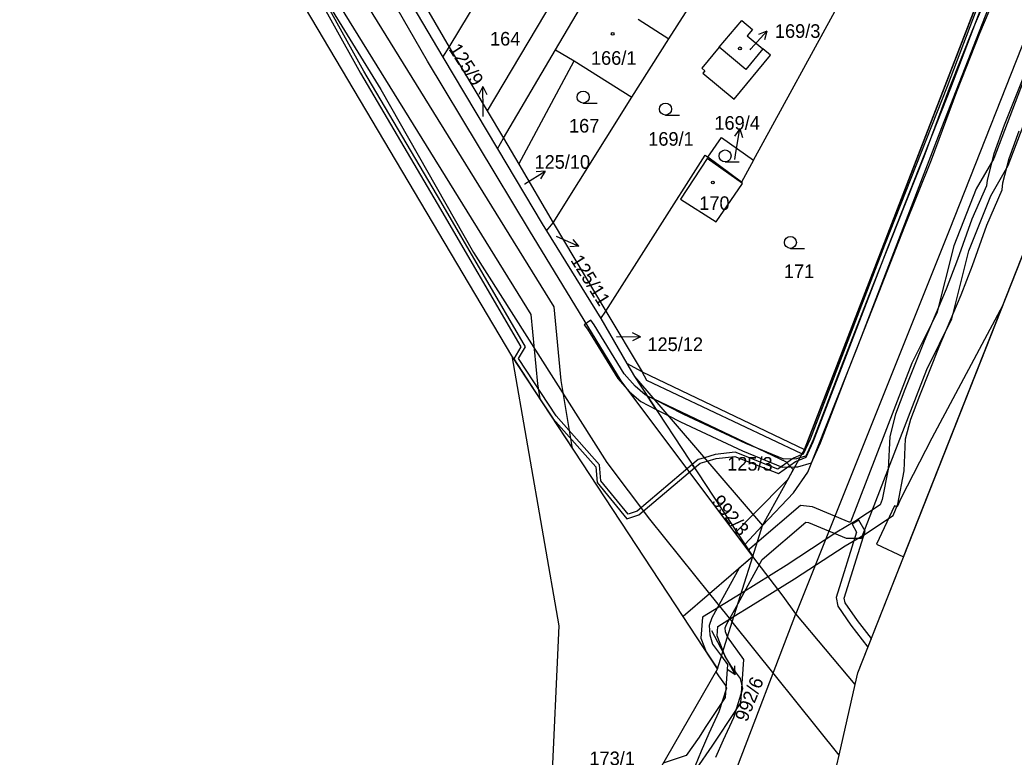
# Model space of a CAD drawing. Extents: x -757266 to -753360, y -1162585 to -1157740.
# Drawn here: x -754852.2 to -754727.9, y -1161970.4 to -1161878.2 of the extents above; entities that cross this region are included whole.
import ezdxf

# ---------------------------------------------------------------- set-up
doc = ezdxf.new("R2010")
doc.units = 0
for name, color, linetype in [('Hranice kat_území', 7, 'Continuous'), ('Hranice parcel', 7, 'Continuous'), ('Parcelní čísla', 7, 'Continuous'), ('Pop  PČ popisy', 7, 'Continuous'), ('Poz předměty', 7, 'Continuous'), ('Vnitřní kresba', 7, 'Continuous'), ('Věcná břemena k části', 7, 'Continuous'), ('Značky budov', 7, 'Continuous'), ('Značky kultur', 7, 'Continuous')]:
    doc.layers.add(name, color=color, linetype=linetype)

msp = doc.modelspace()

# ---------------------------------------------------------------- linework, layer by layer
at = {"layer": 'Hranice kat_území'}
msp.add_lwpolyline([(-754750.32, -1161972.64), (-754749.74, -1161970.12), (-754747.74, -1161961.29), (-754747.41, -1161959.83), (-754718.58, -1161886.73)], dxfattribs=at)
at = {"layer": 'Hranice parcel'}
for p, q in [((-754813.2, -1161859.46), (-754799.29, -1161882.83)), ((-754760.45, -1161895.73), (-754745.52, -1161868.38)), ((-754798.49, -1161881.58), (-754792.56, -1161871.65)), ((-754754.1, -1161931.89), (-754731.59, -1161873.64)), ((-754799.29, -1161882.83), (-754798.49, -1161881.58)), ((-754798.49, -1161881.58), (-754793.74, -1161889.55)), ((-754799.29, -1161882.83), (-754792.47, -1161894.28)), ((-754747.41, -1161959.83), (-754718.58, -1161886.73)), ((-754785.52, -1161903.56), (-754775.69, -1161887.84)), ((-754793.74, -1161889.55), (-754791.71, -1161892.97)), ((-754792.47, -1161894.28), (-754791.71, -1161892.97)), ((-754791.71, -1161892.97), (-754789.8, -1161896.23)), ((-754789.8, -1161896.23), (-754785.52, -1161903.56)), ((-754786.32, -1161904.57), (-754785.52, -1161903.56)), ((-754785.52, -1161903.56), (-754778.9, -1161914.6)), ((-754786.32, -1161904.57), (-754779.53, -1161915.51)), ((-754779.53, -1161915.51), (-754778.9, -1161914.6)), ((-754778.9, -1161914.6), (-754774.38, -1161922.19)), ((-754779.53, -1161915.51), (-754776.28, -1161921.13)), ((-754769.25, -1161952.8), (-754790.69, -1161920.17)), ((-754774.38, -1161922.19), (-754776.28, -1161921.13)), ((-754776.28, -1161921.13), (-754775.33, -1161922.76)), ((-754774.38, -1161922.19), (-754754.1, -1161931.89)), ((-754775.33, -1161922.76), (-754759.34, -1161941.39)), ((-754775.33, -1161922.76), (-754760.56, -1161945.27)), ((-754759.34, -1161941.39), (-754754.1, -1161931.89)), ((-754760.56, -1161945.27), (-754759.34, -1161941.39)), ((-754764.95, -1161959.34), (-754769.25, -1161952.8))]:
    msp.add_line(p, q, dxfattribs=at)
for points in [[(-754790.69, -1161920.17), (-754823.33, -1161865.1), (-754831.37, -1161854.01), (-754842.43, -1161841.79), (-754855.01, -1161828.87), (-754953.69, -1161741.58)], [(-754812.09, -1161857.83), (-754803.59, -1161872.79), (-754798.49, -1161881.58)], [(-754791.71, -1161892.97), (-754785.2, -1161881.91), (-754782.63, -1161877.54), (-754780.81, -1161874.45), (-754779.48, -1161872.18), (-754778.04, -1161869.74)], [(-754792.56, -1161871.65), (-754785.56, -1161875.75), (-754793.74, -1161889.55)], [(-754775.69, -1161887.84), (-754771.06, -1161880.55), (-754767.56, -1161875.03), (-754765.9, -1161872.42)], [(-754761.24, -1161880.16), (-754759.27, -1161881.81), (-754761.41, -1161884.36), (-754764.73, -1161881.6), (-754761.92, -1161878.26), (-754760.59, -1161879.39), (-754761.24, -1161880.16)], [(-754789.8, -1161896.23), (-754782.9, -1161883.31), (-754775.69, -1161887.84)], [(-754766.16, -1161895.35), (-754764.47, -1161892.88), (-754760.45, -1161895.73)], [(-754792.47, -1161894.28), (-754786.88, -1161903.67), (-754786.32, -1161904.57)], [(-754778.9, -1161914.6), (-754766.52, -1161895.09), (-754766.16, -1161895.35)], [(-754765.12, -1161903.44), (-754761.83, -1161898.63), (-754766.26, -1161895.5), (-754769.57, -1161900.59), (-754765.12, -1161903.44)], [(-754760.45, -1161895.73), (-754761.94, -1161898.46), (-754766.16, -1161895.35)], [(-754790.69, -1161920.17), (-754784.8, -1161953.94), (-754785.77, -1161974.89), (-754795.69, -1162003.82), (-754808.6, -1162035.49), (-754813.58, -1162046.15), (-754815.21, -1162048.8)], [(-754760.56, -1161945.27), (-754765.94, -1161949.93), (-754769.25, -1161952.8)], [(-754764.95, -1161959.34), (-754763.11, -1161953.46), (-754760.56, -1161945.27)], [(-754764.95, -1161959.34), (-754780.44, -1161986.21), (-754801.36, -1162036.63)], [(-754750.32, -1161972.64), (-754749.74, -1161970.12), (-754747.74, -1161961.29), (-754747.41, -1161959.83)]]:
    msp.add_lwpolyline(points, dxfattribs=at)
at = {"layer": 'Pop  PČ popisy'}
for p, q in [((-754760.78, -1161881.81), (-754758.772, -1161879.58)), ((-754758.772, -1161879.58), (-754759.814, -1161879.989)), ((-754758.772, -1161879.58), (-754759.07, -1161880.659)), ((-754760.89, -1161881.93), (-754760.78, -1161881.81)), ((-754794.312, -1161886.509), (-754794.796, -1161887.52)), ((-754794.26, -1161889.51), (-754794.312, -1161886.509)), ((-754794.312, -1161886.509), (-754793.794, -1161887.502)), ((-754794.25, -1161890.27), (-754794.26, -1161889.51)), ((-754762.181, -1161891.806), (-754762.832, -1161892.717)), ((-754762.65, -1161894.77), (-754762.181, -1161891.806)), ((-754762.181, -1161891.806), (-754761.843, -1161892.873)), ((-754762.8, -1161895.64), (-754762.65, -1161894.77)), ((-754789.04, -1161898.67), (-754786.495, -1161897.08)), ((-754786.495, -1161897.08), (-754787.61, -1161897.186)), ((-754786.495, -1161897.08), (-754787.079, -1161898.035)), ((-754789.07, -1161898.69), (-754789.04, -1161898.67)), ((-754785.13, -1161905.23), (-754785.05, -1161905.27)), ((-754785.05, -1161905.27), (-754782.308, -1161906.491)), ((-754782.308, -1161906.491), (-754783.02, -1161905.626)), ((-754782.308, -1161906.491), (-754783.427, -1161906.541)), ((-754774.579, -1161917.822), (-754775.572, -1161917.304)), ((-754777.58, -1161917.77), (-754774.579, -1161917.822)), ((-754774.579, -1161917.822), (-754775.59, -1161918.306)), ((-754765.69, -1161954.53), (-754764.17, -1161957.43)), ((-754764.17, -1161957.43), (-754762.761, -1161960.08)), ((-754762.761, -1161960.08), (-754763.673, -1161959.431)), ((-754762.761, -1161960.08), (-754762.789, -1161958.96))]:
    msp.add_line(p, q, dxfattribs=at)
at = {"layer": 'Poz předměty'}
for p, q in [((-754684.25, -1161773.32), (-754736, -1161904.52)), ((-754736, -1161904.52), (-754755.18, -1161952.44)), ((-754762.88, -1161972.64), (-754755.18, -1161952.44))]:
    msp.add_line(p, q, dxfattribs=at)
at = {"layer": 'Vnitřní kresba'}
for p, q in [((-754821.11, -1161863.98), (-754807.06, -1161886.86)), ((-754801.2, -1161883.32), (-754806, -1161875.03)), ((-754774.88, -1161878.09), (-754771.06, -1161880.55)), ((-754785.2, -1161881.91), (-754782.9, -1161883.31)), ((-754764.73, -1161881.6), (-754766.92, -1161884.22)), ((-754758.32, -1161882.6), (-754759.27, -1161881.81)), ((-754788.45, -1161904.52), (-754801.2, -1161883.32)), ((-754762.86, -1161888.1), (-754758.32, -1161882.6)), ((-754766.92, -1161884.22), (-754766.53, -1161884.54)), ((-754766.53, -1161884.54), (-754766.81, -1161884.84)), ((-754766.81, -1161884.84), (-754762.86, -1161888.1)), ((-754807.06, -1161886.86), (-754795.46, -1161907.28)), ((-754777, -1161923.33), (-754788.45, -1161904.52)), ((-754795.46, -1161907.28), (-754778.8, -1161933.52)), ((-754760.56, -1161945.27), (-754777, -1161923.33)), ((-754778.8, -1161933.52), (-754773.44, -1161940.6)), ((-754773.44, -1161940.6), (-754765.94, -1161949.93)), ((-754756.74, -1161950.25), (-754760.56, -1161945.27)), ((-754765.94, -1161949.93), (-754763.11, -1161953.46)), ((-754755.18, -1161952.44), (-754756.74, -1161950.25)), ((-754747.74, -1161961.29), (-754755.18, -1161952.44)), ((-754749.74, -1161970.12), (-754763.11, -1161953.46))]:
    msp.add_line(p, q, dxfattribs=at)
at = {"layer": 'Věcná břemena k části'}
for points in [[(-755000.56, -1161691.1), (-754866.29, -1161810.04), (-754834.82, -1161839.85), (-754788.28, -1161915.03), (-754787.47, -1161923.67), (-754787.16, -1161925.55), (-754783.07, -1161931.76), (-754784.49, -1161923.29), (-754785.36, -1161914.05), (-754832.48, -1161837.94), (-754864.27, -1161807.82), (-754998.15, -1161689.22)], [(-754710.18, -1161817.66), (-754728.5, -1161864.92), (-754731.59, -1161873.64), (-754754.1, -1161931.89), (-754754.41, -1161932.45), (-754773.79, -1161923.28), (-754774.38, -1161922.19), (-754776.28, -1161921.13), (-754775.33, -1161922.76), (-754773.74, -1161925.19), (-754772.91, -1161925.58), (-754756.36, -1161933.45), (-754755.48, -1161934.39), (-754756.18, -1161935.66), (-754760.5, -1161940.04), (-754762.59, -1161942.17), (-754761.54, -1161943.78), (-754759.34, -1161941.39), (-754755.44, -1161937.32), (-754753.65, -1161934.74), (-754747.54, -1161919.33), (-754736.9, -1161891.63), (-754726.76, -1161865.59)], [(-754816.58, -1161872.22), (-754809.61, -1161884.83), (-754799.99, -1161901.15), (-754789.54, -1161919.07), (-754790.44, -1161920.55), (-754787.16, -1161925.55), (-754785.49, -1161928.08), (-754780.18, -1161934.05), (-754780.02, -1161936.01), (-754776.29, -1161940.55), (-754774.8, -1161940.06), (-754767.83, -1161934.19), (-754768.11, -1161933.77), (-754775.02, -1161939.6), (-754776.13, -1161939.97), (-754779.53, -1161935.82), (-754779.7, -1161933.83), (-754785.15, -1161927.69), (-754789.85, -1161920.53), (-754788.96, -1161919.06), (-754799.57, -1161900.89), (-754809.17, -1161884.59), (-754816.08, -1161872.1)], [(-754730.94, -1161874.38), (-754733.09, -1161879.44), (-754735.99, -1161886.76), (-754739.16, -1161895.31), (-754742.45, -1161903.59), (-754746.07, -1161912.78), (-754749.51, -1161921.57), (-754752.99, -1161930.67), (-754753.93, -1161932.73), (-754754.69, -1161932.95), (-754755.07, -1161933.06), (-754756.68, -1161933.1), (-754761.43, -1161931.14), (-754769.16, -1161927.53), (-754772.85, -1161925.65), (-754773.72, -1161925.21), (-754772.62, -1161926.89), (-754771.14, -1161927.65), (-754769.6, -1161928.43), (-754761.83, -1161932.06), (-754756.86, -1161934.1), (-754755.3, -1161934.07), (-754754.91, -1161934.06), (-754753.21, -1161933.57), (-754752.07, -1161931.05), (-754748.57, -1161921.93), (-754745.13, -1161913.14), (-754741.53, -1161903.95), (-754738.22, -1161895.67), (-754735.05, -1161887.12), (-754732.17, -1161879.82), (-754729.68, -1161873.98)], [(-754731.81, -1161874.85), (-754736.26, -1161886.5), (-754744.07, -1161906.36), (-754753.37, -1161930.59), (-754754.24, -1161932.48), (-754754.48, -1161932.58), (-754755.47, -1161932.98), (-754757.42, -1161934.34), (-754762.74, -1161932.24), (-754765.23, -1161932.54), (-754766.6, -1161932.93), (-754767.38, -1161933.15), (-754768.11, -1161933.77), (-754767.83, -1161934.19), (-754767.14, -1161933.61), (-754766.24, -1161933.35), (-754765.13, -1161933.03), (-754762.79, -1161932.76), (-754757.35, -1161934.9), (-754755.22, -1161933.41), (-754754.86, -1161933.26), (-754753.86, -1161932.86), (-754752.98, -1161930.96), (-754743.61, -1161906.54), (-754735.8, -1161886.68), (-754731.31, -1161874.93)], [(-754723.85, -1161878.32), (-754730.4, -1161895.51), (-754732.6, -1161899.3), (-754735.42, -1161906.45), (-754737.53, -1161914.86), (-754740.64, -1161921.09), (-754748.33, -1161940.97), (-754748.48, -1161940.97), (-754753.08, -1161939.06), (-754754.57, -1161938.88), (-754760.02, -1161943.57), (-754760.96, -1161944.37), (-754761.05, -1161944.53), (-754760.56, -1161945.27), (-754762.26, -1161946.74), (-754765.65, -1161952.94), (-754766, -1161953.9), (-754765.92, -1161955.07), (-754765.57, -1161956.22), (-754764.45, -1161957.74), (-754763.69, -1161958.77), (-754764, -1161962.9), (-754766.49, -1161966.68), (-754767.26, -1161967.85), (-754768.86, -1161970.16), (-754771.74, -1161971.12)], [(-754767.6, -1161971.84), (-754765.62, -1161969.01), (-754764.81, -1161967.76), (-754762.04, -1161963.56), (-754761.65, -1161958.17), (-754763.69, -1161955.32), (-754763.94, -1161954.71), (-754763.98, -1161954.18), (-754763.83, -1161953.77), (-754762.39, -1161951.14), (-754759.38, -1161945.65), (-754753.93, -1161940.98), (-754753.6, -1161941.02), (-754748.88, -1161942.97), (-754746.95, -1161942.97), (-754738.8, -1161921.89), (-754735.65, -1161915.56), (-754733.52, -1161907.07), (-754730.8, -1161900.18), (-754728.6, -1161896.39), (-754721.97, -1161879.02)], [(-754725.88, -1161883.22), (-754729.11, -1161891.32), (-754730.41, -1161894.91), (-754731.25, -1161898.22), (-754731.31, -1161898.93), (-754733.16, -1161903.11), (-754734.93, -1161908.15), (-754736.36, -1161911.86), (-754739.12, -1161918.37), (-754741.53, -1161924.4), (-754742.7, -1161927.49), (-754743.43, -1161930.29), (-754743.61, -1161934.35), (-754744.35, -1161938.15), (-754744.62, -1161938.83), (-754747.77, -1161940.9), (-754750.03, -1161942.22), (-754756.36, -1161946.39), (-754762, -1161949.89), (-754766.84, -1161952.86), (-754767.03, -1161955.49), (-754766.36, -1161957.2), (-754764.95, -1161959.34), (-754765.15, -1161959.69), (-754764.85, -1161960.18), (-754763.94, -1161961.41), (-754763.85, -1161961.73), (-754764.78, -1161964.7), (-754766.03, -1161967.4), (-754767.02, -1161969.61), (-754768.5, -1161973.27)], [(-754733.07, -1161908.87), (-754731.3, -1161903.85), (-754729.35, -1161899.43), (-754729.27, -1161898.56), (-754728.49, -1161895.5), (-754727.25, -1161892.06)], [(-754765.17, -1161970.38), (-754764.2, -1161968.19), (-754762.91, -1161965.41), (-754761.77, -1161961.77), (-754762.1, -1161960.53), (-754763.21, -1161959.04), (-754763.98, -1161957.78), (-754764.25, -1161957.1), (-754765.01, -1161955.18), (-754764.92, -1161954.02), (-754762.89, -1161952.75), (-754760.82, -1161951.48), (-754755.32, -1161948.09), (-754749, -1161943.94), (-754746.72, -1161942.61), (-754743, -1161940.15), (-754742.43, -1161938.72), (-754741.61, -1161934.58), (-754741.44, -1161930.58), (-754740.8, -1161928.1), (-754739.67, -1161925.14), (-754737.25, -1161919.07), (-754734.49, -1161912.57), (-754733.07, -1161908.87)]]:
    msp.add_lwpolyline(points, dxfattribs=at)
for points in [[(-754742.04, -1161938.03), (-754742.51, -1161939.07), (-754742.83, -1161938.94), (-754745.07, -1161943.74), (-754741.69, -1161945.32), (-754729.27, -1161913.84), (-754738.15, -1161930.48)], [(-754773.99, -1161925.07), (-754775.26, -1161923.98), (-754776.64, -1161922.43), (-754780.38, -1161916.32), (-754780.79, -1161915.73), (-754781.61, -1161916.31), (-754781.22, -1161916.86), (-754777.44, -1161923.03), (-754775.96, -1161924.7), (-754774.55, -1161925.91), (-754772.62, -1161926.89), (-754773.72, -1161925.21)], [(-754748.27, -1161953.85), (-754746.15, -1161956.63), (-754745.72, -1161955.55), (-754747.47, -1161953.27), (-754748.98, -1161951.07), (-754749.1, -1161950.47), (-754746.49, -1161942.1), (-754747.28, -1161940.75), (-754748.14, -1161941.25), (-754747.57, -1161942.22), (-754750.14, -1161950.41), (-754749.92, -1161951.47)]]:
    msp.add_lwpolyline(points, close=True, dxfattribs=at)
at = {"layer": 'Značky budov'}
for centre in [(-754778.0668, -1161879.9292), (-754762.1468, -1161881.7392), (-754765.5368, -1161898.4992)]:
    msp.add_circle(centre, 0.175, dxfattribs=at)
at = {"layer": 'Značky kultur'}
for p, q in [((-754781.753, -1161888.57), (-754780.003, -1161888.57)), ((-754771.463, -1161890.07), (-754769.713, -1161890.07)), ((-754764.003, -1161895.94), (-754762.253, -1161895.94)), ((-754755.843, -1161906.75), (-754754.093, -1161906.75))]:
    msp.add_line(p, q, dxfattribs=at)
for centre in [(-754781.7529, -1161887.8198), (-754771.4629, -1161889.3198), (-754764.0029, -1161895.1898), (-754755.8429, -1161905.9998)]:
    msp.add_circle(centre, 0.75, dxfattribs=at)

# ---------------------------------------------------------------- texts
at = {"layer": 'Parcelní čísla'}
for s, p in [('169/3', (-754757.78, -1161880.42)), ('164', (-754793.4, -1161881.38)), ('166/1', (-754780.78, -1161883.79)), ('167', (-754783.52, -1161892.26)), ('169/4', (-754765.348, -1161891.91)), ('169/1', (-754773.62, -1161893.91)), ('125/10', (-754787.84, -1161896.79)), ('170', (-754767.24, -1161901.94)), ('171', (-754756.66, -1161910.46)), ('125/12', (-754773.72, -1161919.588)), ('125/3', (-754763.75, -1161934.54)), ('173/1', (-754780.97, -1161971.37))]:
    msp.add_text(s, height=1.7, dxfattribs=at).set_placement(p)
for s, rotation, p in [('125/9', 303, (-754798.632, -1161881.822)), ('125/11', 302, (-754783.395, -1161908.219)), ('992/3', 309, (-754765.78, -1161938.444)), ('992/6', 68, (-754761.279, -1161966.063))]:
    msp.add_text(s, height=1.7, rotation=rotation, dxfattribs=at).set_placement(p)

doc.saveas('drawing.dxf')
